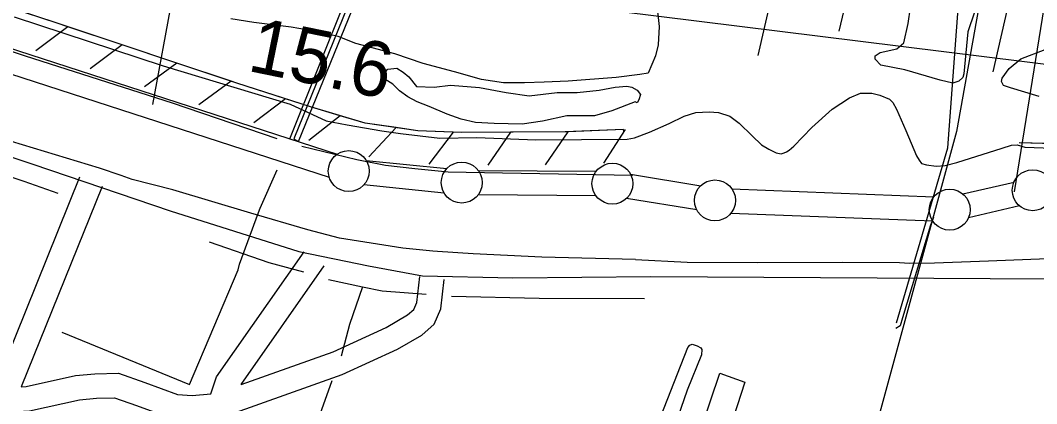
# Model space of a CAD drawing. Extents: x 3567028 to 3605064, y 510945 to 536587.
# Drawn here: x 3593099 to 3594340, y 521352 to 521820 of the extents above; entities that cross this region are included whole.
import ezdxf

# ---------------------------------------------------------------- set-up
doc = ezdxf.new("R2010")
doc.units = 0
for name, color, linetype in [('V-BLDG-OTLN', 7, 'Continuous'), ('V-CHAN-DOCK', 7, 'Continuous'), ('V-FLOD-BASE', 7, 'Continuous'), ('V-LEVE-TOET', 7, 'Continuous'), ('V-RIVR-RANG', 7, 'Continuous'), ('V-ROAD-CNTR', 7, 'Continuous'), ('V-RRAP-FSHR', 7, 'Continuous'), ('V-SITE-VEGE', 7, 'Continuous'), ('V-SURV-LINE', 7, 'Continuous'), ('V-TOPO-MINR', 7, 'Continuous'), ('V-TOPO-SHOR', 7, 'Continuous'), ('V-UTIL-LINE', 7, 'Continuous'), ('V-WETL-SWMP', 7, 'Continuous')]:
    doc.layers.add(name, color=color, linetype=linetype)

msp = doc.modelspace()

# ---------------------------------------------------------------- linework, layer by layer
at = {"layer": 'V-BLDG-OTLN'}
msp.add_lwpolyline([(3593983.6, 521378), (3593951.9, 521280), (3593937.1, 521284.8), (3593935.8, 521281.2), (3593952.1, 521275.5), (3593949.8, 521268.9), (3593920.3, 521279), (3593923.5, 521288.6), (3593919.7, 521290), (3593952.9, 521388.9)], close=True, dxfattribs=at)
at = {"layer": 'V-CHAN-DOCK'}
msp.add_lwpolyline([(3593438.3, 521671.8), (3593578.2, 522016.2), (3593610.7, 522022.4), (3593614.2, 522041.8), (3593588.6, 522046), (3593589.3, 522048.7), (3593576.2, 522051.5), (3593575.5, 522048.8), (3593554, 522050.2), (3593551.3, 522030.1), (3593572.7, 522020.4), (3593432.8, 521675.3), (3593438.3, 521671.8)], dxfattribs=at)
at = {"layer": 'V-FLOD-BASE'}
for points in [[(3592766, 521884.6), (3592871, 521854.1), (3592979.3, 521818.1), (3593104.6, 521776.8), (3593284, 521719.1), (3593412, 521675.7)], [(3593442.5, 521666.2), (3593509.5, 521649.9), (3593544.7, 521643.1), (3593580.6, 521639), (3593621.2, 521634.9), (3593687.6, 521633.5), (3593846.7, 521630.7)]]:
    msp.add_lwpolyline(points, dxfattribs=at)
at = {"layer": 'V-LEVE-TOET'}
for points in [[(3593090.9, 521824.2), (3593273.1, 521764.5), (3593428.1, 521717.6), (3593472.1, 521697.3), (3593497.9, 521692.5), (3593539.9, 521685.1), (3593562.9, 521681.7), (3593611, 521676.2), (3593656.3, 521676.9), (3593728.1, 521674.1), (3593839.9, 521674.7)], [(3593839.9, 521674.7), (3593848.9, 521676.6), (3593867.2, 521683.5), (3593891, 521693.9), (3593909.4, 521703), (3593923.5, 521707.4), (3593939.9, 521708.2), (3593951.5, 521707.5), (3593965.2, 521702.9), (3593976.4, 521694.4), (3593992.6, 521678.9), (3594004, 521667.9), (3594012.7, 521662.7), (3594021.6, 521658.1), (3594028, 521656.8), (3594031.6, 521658), (3594034.5, 521659.3), (3594037.7, 521661.2), (3594043.5, 521666.3), (3594065.5, 521689.2), (3594090.1, 521711.4), (3594111.4, 521725.4), (3594124.9, 521731), (3594138.7, 521730.9), (3594148.3, 521728.6), (3594160.4, 521723.7), (3594164.2, 521719.5), (3594168.6, 521711.3), (3594180.3, 521685.4), (3594193.3, 521654.3), (3594196.5, 521649.1), (3594199.4, 521645.2), (3594205.5, 521643.5), (3594217.4, 521641.8), (3594228.1, 521642.7), (3594242.3, 521646.4), (3594297.8, 521663.7), (3594309.4, 521667.5), (3594316.2, 521667.8), (3594325.6, 521665.1), (3594449.3, 521660.5)], [(3593850.1, 521527.8), (3593735.6, 521530.6), (3593651.6, 521534.7), (3593608.1, 521537.7), (3593602.2, 521538.1), (3593565.6, 521541.5), (3593488.4, 521553.7), (3593449.9, 521563.9), (3593380.1, 521584.3), (3593284.6, 521612.8), (3593235.2, 521625.7), (3593221.6, 521630.3), (3593195.3, 521639.2), (3593074.1, 521675.9)], [(3593850.1, 521527.8), (3593913.2, 521524.7), (3593999.2, 521524.3), (3594102.8, 521524.7), (3594172.4, 521524.1), (3594184.6, 521523.3), (3594215.1, 521523.7)], [(3594215.1, 521523.7), (3594281.2, 521526), (3594353.7, 521529)]]:
    msp.add_lwpolyline(points, dxfattribs=at)
at = {"layer": 'V-RIVR-RANG'}
for p, q in [((3593260.3, 521717.1), (3593427.8, 522621.8)), ((3594313.1, 521610.5), (3594455.8, 522499.1))]:
    msp.add_line(p, q, dxfattribs=at)
at = {"layer": 'V-ROAD-CNTR'}
for points in [[(3591632.9, 522000.8), (3591721.2, 522012.2), (3591808.4, 522018.7), (3591887.7, 522015.9), (3591970.6, 522004.6), (3592091.4, 521976.1), (3592241.2, 521926.2), (3592537.1, 521830), (3592834.2, 521737.3), (3593113.8, 521644.3), (3593281.7, 521587.3), (3593438.7, 521537.7), (3593524, 521519.9), (3593589.6, 521508), (3593700.3, 521505.4), (3593868.7, 521507), (3594352.6, 521504.1)], [(3593170.8, 521628.2), (3593065.3, 521367.4)], [(3593198.6, 521617), (3593099.7, 521372.4)], [(3593331.3, 521363.9), (3593338.1, 521384.5), (3593445.1, 521537.2)], [(3593368.1, 521375.1), (3593469.7, 521520)], [(3593087.3, 521341.8), (3593109.7, 521342.9), (3593170.6, 521356.4), (3593191.4, 521358.4), (3593213.5, 521358.9), (3593240.3, 521349.4), (3593283.9, 521333.4), (3593308.6, 521331.5), (3593331.9, 521333.8), (3593355.6, 521338.8), (3593491.8, 521387.2), (3593559.4, 521418.3), (3593588.9, 521435.5), (3593604.2, 521448.7), (3593612, 521467.6), (3593616.4, 521503.5)], [(3593368.1, 521375.1), (3593480.5, 521415), (3593545.5, 521444.9), (3593571.4, 521460.1), (3593579.2, 521466.8), (3593582.7, 521475.2), (3593586.6, 521507.1)], [(3593099.7, 521372.4), (3593105.6, 521372.7), (3593165.9, 521386.1), (3593189.6, 521388.3), (3593218.3, 521389.1), (3593250.5, 521377.6), (3593290.4, 521363), (3593308.3, 521361.6), (3593331.3, 521363.9)]]:
    msp.add_lwpolyline(points, dxfattribs=at)
at = {"layer": 'V-RRAP-FSHR'}
for p, q in [((3593156.6, 521812.1), (3593117.6, 521782.8)), ((3593223, 521789.9), (3593183.8, 521760.8)), ((3593289.5, 521767.8), (3593250.3, 521738.7)), ((3593355.9, 521745.7), (3593316.7, 521716.6)), ((3593422.5, 521724.2), (3593383.6, 521694.7)), ((3593489.4, 521703.5), (3593451.1, 521673.2)), ((3593557.6, 521688.9), (3593524.1, 521653.4)), ((3593627.3, 521683.3), (3593597.7, 521644.4)), ((3593697.3, 521683.3), (3593669.6, 521643.1)), ((3593767.3, 521683.8), (3593739.6, 521643.6)), ((3593837.2, 521686.6), (3593810.8, 521645.6))]:
    msp.add_line(p, q, dxfattribs=at)
for points in [[(3593835.7, 521684.7), (3593835.3, 521686.6), (3593763.9, 521683.7), (3593637, 521682.9), (3593584.1, 521685), (3593519.7, 521694.5), (3593452.8, 521714.5), (3593363, 521743.4), (3593143.6, 521816.4), (3592909.7, 521893.1), (3592777.4, 521941.3)], [(3593223, 521789.9), (3593156.6, 521812), (3593143.6, 521816.4), (3593090.1, 521833.9)], [(3593289.5, 521767.8), (3593223, 521789.9)], [(3593355.9, 521745.7), (3593289.5, 521767.8)], [(3593422.5, 521724.2), (3593363, 521743.4), (3593355.9, 521745.7)], [(3593489.4, 521703.5), (3593452.8, 521714.5), (3593422.5, 521724.2)], [(3593557.6, 521688.9), (3593519.7, 521694.5), (3593489.4, 521703.5)], [(3593627.3, 521683.3), (3593584.1, 521685), (3593557.6, 521688.9)], [(3593697.3, 521683.3), (3593637, 521682.9), (3593627.3, 521683.3)], [(3593767.3, 521683.9), (3593763.9, 521683.7), (3593697.3, 521683.3)], [(3593835.7, 521684.7), (3593835.3, 521686.6), (3593767.3, 521683.9)], [(3596406.1, 521498.5), (3596405.5, 521539.6), (3596299.8, 521534.8), (3596129.7, 521534.7), (3596091.4, 521554.5), (3596059.1, 521565.6), (3595978.8, 521564.2), (3595777.8, 521565.5), (3595465.8, 521568), (3595349.1, 521572.5), (3595321.8, 521583.3), (3595266.1, 521617.6), (3595208.4, 521650.7), (3595152.2, 521662.8), (3595104.7, 521666.8), (3594864.1, 521665), (3594494.5, 521665.9), (3594318.4, 521670.3)], [(3594375.6, 521668.9), (3594318.4, 521670.3)]]:
    msp.add_lwpolyline(points, dxfattribs=at)
at = {"layer": 'V-SITE-VEGE'}
for points in [[(3594250.9, 521754.6), (3594249.8, 521750.2), (3594245, 521745.5), (3594237.6, 521743.3), (3594221.9, 521747.1), (3594179.1, 521759.6), (3594149.8, 521765.3), (3594142.9, 521772.7), (3594142.6, 521776.8), (3594148.9, 521780.7), (3594169.1, 521785.3), (3594177.9, 521792.6), (3594183.2, 521816), (3594186, 521835.8), (3594193.4, 521845.6), (3594213.7, 521857.5), (3594229.8, 521862.1), (3594257.7, 521860.8), (3594269, 521857), (3594273.7, 521853), (3594272.9, 521847.5), (3594264, 521830), (3594256.1, 521805.8)], [(3593780.4, 520988.4), (3593777, 520980.3), (3593774.8, 520978.3), (3593771.4, 520978.3), (3593768.2, 520981.1), (3593768, 520983.8), (3593791.7, 521063.8), (3593816.8, 521140.7), (3593846.9, 521234.6), (3593880.3, 521335.3), (3593913.8, 521420.2), (3593916.3, 521423.1), (3593919, 521424.3), (3593925.4, 521422.5), (3593929.7, 521420.1), (3593931.1, 521417.9), (3593930.4, 521411.2), (3593913, 521368.3), (3593879.4, 521270.6), (3593853.1, 521195), (3593831.4, 521142.1), (3593822.5, 521109.1), (3593802, 521047.7)]]:
    msp.add_lwpolyline(points, close=True, dxfattribs=at)
for points in [[(3593876, 521837.8), (3593879, 521812.6), (3593877.8, 521789.9), (3593874.2, 521776.7), (3593870, 521766), (3593865.3, 521755.5), (3593855.1, 521753.8), (3593826.4, 521750.2), (3593767.8, 521745.5), (3593738.5, 521744.3), (3593714.5, 521743.7), (3593688.8, 521743.7), (3593661.9, 521747.9), (3593629, 521756.9), (3593590.7, 521767.1), (3593556, 521779.1), (3593508.2, 521791.7), (3593486.6, 521800.1), (3593457.3, 521806.7), (3593429.2, 521811.5), (3593383.7, 521817.5), (3593355.6, 521821.7)], [(3594343.1, 521726.8), (3594308, 521737.4), (3594299.6, 521740.4), (3594297.1, 521745.2), (3594297.9, 521749.2), (3594306.4, 521761.2), (3594320.8, 521772.8), (3594350.2, 521784.3)]]:
    msp.add_lwpolyline(points, dxfattribs=at)
at = {"layer": 'V-SURV-LINE'}
for points in [[(3592810.9, 521875.7), (3593485.4, 521656.3)], [(3593476.1, 521627.8), (3592801.6, 521847.1)], [(3593521.1, 521648.7), (3593619.4, 521638.8)], [(3593657.8, 521636.7), (3593801.9, 521635.7)], [(3593843.9, 521632.1), (3593929.7, 521618)], [(3594249.9, 521607.9), (3594312.4, 521622.4)], [(3593616.4, 521608.9), (3593518.1, 521618.9)], [(3593801.7, 521605.7), (3593657.6, 521606.7)], [(3593967.6, 521614.2), (3594214.4, 521604.5)], [(3593924.9, 521588.4), (3593839.1, 521602.5)], [(3594213.3, 521574.5), (3593966.4, 521584.2)], [(3594319.1, 521593.2), (3594256.7, 521578.7)]]:
    msp.add_lwpolyline(points, dxfattribs=at)
for centre in [(3593499.7, 521635.8), (3593637.7, 521621.8), (3593821.8, 521620.5), (3594335.2, 521612.4), (3593947, 521600), (3594233.8, 521588.7)]:
    msp.add_circle(centre, 25, dxfattribs=at)
at = {"layer": 'V-TOPO-MINR'}
msp.add_lwpolyline([(3592053.1, 522142.9), (3592471.8, 522043.8), (3592497.1, 522037.9), (3592522.3, 522032), (3592547.5, 522026.1), (3592572.8, 522020.3), (3593449, 521878.4), (3593456.3, 521877.9), (3593463.7, 521877.2), (3593471.1, 521876.5), (3593478.4, 521875.6), (3593479.6, 521875.5), (3593486.4, 521874.6), (3593493.1, 521873.7), (3593499.8, 521872.8), (3593506.5, 521871.8), (3593513.2, 521870.8), (3593519.9, 521869.9), (3593526.7, 521869), (3593533.4, 521868.2), (3594817.9, 521708.6)], dxfattribs=at)
at = {"layer": 'V-TOPO-SHOR'}
for points in [[(3592941.6, 521675.3), (3592973.8, 521665.9), (3593029.6, 521648), (3593102.7, 521623.6), (3593144.3, 521608.8)], [(3593329.2, 521549.4), (3593402.1, 521524.3), (3593444.6, 521512.9)], [(3593475.1, 521503.3), (3593516.5, 521494.5), (3593540.3, 521489.5), (3593594.1, 521485.3)], [(3593516.5, 521494.5), (3593500.5, 521448.4), (3593490.4, 521409.9)], [(3593625.2, 521482.9), (3593732.3, 521480.4), (3593860.9, 521480.3)], [(3593479.1, 521379.7), (3593444.2, 521281.5), (3593379.5, 521112.8), (3593314.9, 520933), (3593246.1, 520719.9), (3593191, 520564.9), (3593162.6, 520483.2), (3593150.7, 520455.4)]]:
    msp.add_lwpolyline(points, dxfattribs=at)
at = {"layer": 'V-UTIL-LINE'}
for p, q in [((3594642.7, 524172.1), (3594098.4, 521806.7)), ((3594543.8, 524142.4), (3593999.4, 521777)), ((3594830.8, 524122.6), (3594286.4, 521757.2)), ((3593427.9, 521675.3), (3593567.1, 522022.9))]:
    msp.add_line(p, q, dxfattribs=at)
for points in [[(3585262.9, 534651), (3586025.6, 533001.3), (3586128.2, 532876.5), (3589487.5, 531831.1), (3594583.8, 530246.2), (3594630.3, 530174.4), (3594544.4, 526966.9), (3594544.4, 526966.2), (3594533.5, 526554.8), (3594478.7, 524510.1), (3594531.7, 524441.6), (3594542.5, 524391.4), (3594726.3, 524375.6), (3594242.1, 521684.3), (3594146, 521331.8), (3594061.4, 521334.5), (3594004.2, 521248), (3593910.4, 521193.7), (3593722.3, 520581), (3593792.3, 520296.6)], [(3594168.6, 521450.4), (3594231.5, 521664.1), (3594412, 524091.5), (3594424.2, 524511.4), (3594511.6, 526610), (3594517, 526758.6), (3594619.4, 530141.9)], [(3593149.4, 521439.2), (3593305.1, 521375.3), (3593364.8, 521515.2), (3593366.2, 521522), (3593389.6, 521585.1), (3593391.6, 521590.6), (3593412.3, 521637.3)], [(3594213.9, 521579.1), (3594210.1, 521569.8), (3594176.2, 521456.4), (3594173.4, 521446.7), (3594168.1, 521443.4)]]:
    msp.add_lwpolyline(points, dxfattribs=at)
at = {"layer": 'V-WETL-SWMP'}
msp.add_lwpolyline([(3593849.5, 521720.5), (3593821.1, 521709.3), (3593799.7, 521703.3), (3593766, 521703.4), (3593736.4, 521696.9), (3593711.6, 521693.3), (3593677.2, 521693.9), (3593654.7, 521695.1), (3593637, 521699.3), (3593619.8, 521705.2), (3593597.9, 521714.7), (3593583.1, 521720.6), (3593571.9, 521726.6), (3593561.8, 521733.7), (3593553.6, 521742), (3593547, 521746.1), (3593542.3, 521749.1), (3593541.7, 521753.8), (3593547.6, 521760.3), (3593558.3, 521761.5), (3593566, 521756.8), (3593573.1, 521750.8), (3593582.6, 521739), (3593603.9, 521738.4), (3593624, 521740.7), (3593659.5, 521737.8), (3593692, 521731.8), (3593719.9, 521727.7), (3593754.2, 521731.8), (3593778.5, 521731.8), (3593805.7, 521734.7), (3593825.2, 521738.3), (3593839.4, 521739.4), (3593845.3, 521738.2), (3593851.9, 521734.7), (3593856, 521729.4), (3593854.2, 521722.8), (3593851.8, 521719.3)], close=True, dxfattribs=at)

# ---------------------------------------------------------------- texts
at = {"layer": 'V-RIVR-RANG'}
msp.add_text('15.6', height=67, rotation=348.4583, dxfattribs=at).set_placement((3593374.4, 521758.6))

doc.saveas('drawing.dxf')
